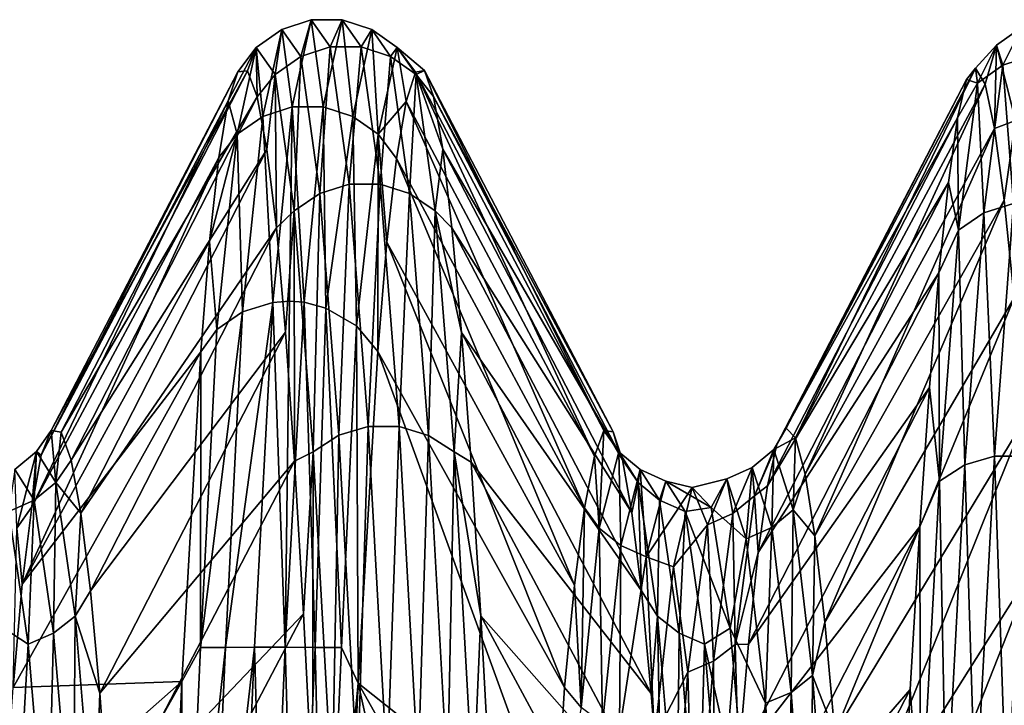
# Model space of a CAD drawing. Header units: metres. Extents: x -95 to 103, y -12 to 12.
# Tile 512 of 520: x 94.42 to 96.86, y 8.76 to 10.46. Entities that reach past the tile are written whole.
import ezdxf

# ---------------------------------------------------------------- set-up
doc = ezdxf.new("R2010")
doc.units = ezdxf.units.M
doc.layers.add('solid_P74500_01', color=7, linetype='CONTINUOUS')

msp = doc.modelspace()

# ---------------------------------------------------------------- linework, layer by layer
at = {"layer": 'solid_P74500_01'}
for points in [[(95.146385, 10.462529, -0.47313), (95.073158, 10.438308, -0.471997), (95.120216, 10.371235, 1.226501)], [(95.146385, 10.462529, -0.47313), (95.099327, 10.246364, -2.161564), (95.073158, 10.438308, -0.471997)], [(95.175888, 10.246313, -2.161499), (95.099327, 10.246364, -2.161564), (95.146385, 10.462529, -0.47313)], [(95.193443, 10.395307, 1.229311), (95.146385, 10.462529, -0.47313), (95.120216, 10.371235, 1.226501)], [(95.222954, 10.462468, -0.473074), (95.146385, 10.462529, -0.47313), (95.193443, 10.395307, 1.229311)], [(95.222954, 10.462468, -0.473074), (95.175888, 10.246313, -2.161499), (95.146385, 10.462529, -0.47313)], [(95.249092, 10.222507, -2.156348), (95.175888, 10.246313, -2.161499), (95.222954, 10.462468, -0.473074)], [(95.270012, 10.395238, 1.229356), (95.222954, 10.462468, -0.473074), (95.193443, 10.395307, 1.229311)], [(95.29615, 10.438138, -0.471849), (95.222954, 10.462468, -0.473074), (95.270012, 10.395238, 1.229356)], [(95.29615, 10.438138, -0.471849), (95.249092, 10.222507, -2.156348), (95.222954, 10.462468, -0.473074)], [(95.073158, 10.438308, -0.471997), (95.009964, 10.393446, -0.469832), (95.057022, 10.326639, 1.221362)], [(95.073158, 10.438308, -0.471997), (95.0261, 10.222649, -2.156522), (95.009964, 10.393446, -0.469832)], [(95.099327, 10.246364, -2.161564), (95.0261, 10.222649, -2.156522), (95.073158, 10.438308, -0.471997)], [(95.120216, 10.371235, 1.226501), (95.073158, 10.438308, -0.471997), (95.057022, 10.326639, 1.221362)], [(95.312225, 10.178511, -2.146887), (95.249092, 10.222507, -2.156348), (95.29615, 10.438138, -0.471849)], [(95.343208, 10.371043, 1.22662), (95.29615, 10.438138, -0.471849), (95.270012, 10.395238, 1.229356)], [(95.359291, 10.393184, -0.469643), (95.29615, 10.438138, -0.471849), (95.343208, 10.371043, 1.22662)], [(95.359291, 10.393184, -0.469643), (95.312225, 10.178511, -2.146887), (95.29615, 10.438138, -0.471849)], [(96.908501, 10.444026, 0.302222), (96.845299, 10.399133, 0.300968), (96.892357, 10.212732, 1.982163)], [(96.908501, 10.444026, 0.302222), (96.861435, 10.349359, -1.395641), (96.845299, 10.399133, 0.300968)], [(96.934669, 10.373377, -1.39887), (96.861435, 10.349359, -1.395641), (96.908501, 10.444026, 0.302222)], [(95.009964, 10.393446, -0.469832), (94.940376, 10.261415, -1.298047), (94.964264, 10.333186, -0.463903)], [(95.009964, 10.393446, -0.469832), (94.962906, 10.178738, -2.147116), (94.940376, 10.261415, -1.298047)], [(95.0261, 10.222649, -2.156522), (94.962906, 10.178738, -2.147116), (95.009964, 10.393446, -0.469832)], [(95.009964, 10.393446, -0.469832), (94.964264, 10.333186, -0.463903), (94.988441, 10.336049, 0.371046)], [(95.009964, 10.393446, -0.469832), (94.988441, 10.336049, 0.371046), (95.012413, 10.271088, 1.201911)], [(95.057022, 10.326639, 1.221362), (95.009964, 10.393446, -0.469832), (95.012413, 10.271088, 1.201911)], [(95.193443, 10.395307, 1.229311), (95.120216, 10.371235, 1.226501), (95.167274, 10.031651, 2.894467)], [(95.240509, 10.054941, 2.90115), (95.193443, 10.395307, 1.229311), (95.167274, 10.031651, 2.894467)], [(95.270012, 10.395238, 1.229356), (95.193443, 10.395307, 1.229311), (95.240509, 10.054941, 2.90115)], [(95.31707, 10.054866, 2.901183), (95.270012, 10.395238, 1.229356), (95.240509, 10.054941, 2.90115)], [(95.343208, 10.371043, 1.22662), (95.270012, 10.395238, 1.229356), (95.31707, 10.054866, 2.901183)], [(95.359291, 10.393184, -0.469643), (95.381554, 10.25963, -1.31183), (95.312225, 10.178511, -2.146887)], [(95.406349, 10.32635, 1.221507), (95.359291, 10.393184, -0.469643), (95.343208, 10.371043, 1.22662)], [(95.359291, 10.393184, -0.469643), (95.427147, 10.336383, 0.363123), (95.404541, 10.332679, -0.47573)], [(95.406349, 10.32635, 1.221507), (95.427147, 10.336383, 0.363123), (95.359291, 10.393184, -0.469643)], [(95.359291, 10.393184, -0.469643), (95.404541, 10.332679, -0.47573), (95.381554, 10.25963, -1.31183)], [(96.845299, 10.399133, 0.300968), (96.793755, 10.342424, 0.086428), (96.816963, 10.302562, 0.925145)], [(96.845299, 10.399133, 0.300968), (96.798241, 10.30488, -1.389595), (96.793755, 10.342424, 0.086428)], [(96.861435, 10.349359, -1.395641), (96.798241, 10.30488, -1.389595), (96.845299, 10.399133, 0.300968)], [(96.845299, 10.399133, 0.300968), (96.816963, 10.302562, 0.925145), (96.8405, 10.192782, 1.758313)], [(96.892357, 10.212732, 1.982163), (96.845299, 10.399133, 0.300968), (96.8405, 10.192782, 1.758313)], [(95.120216, 10.371235, 1.226501), (95.057022, 10.326639, 1.221362), (95.10408, 9.988496, 2.882152)], [(95.167274, 10.031651, 2.894467), (95.120216, 10.371235, 1.226501), (95.10408, 9.988496, 2.882152)], [(95.390274, 10.031444, 2.894553), (95.343208, 10.371043, 1.22662), (95.31707, 10.054866, 2.901183)], [(95.406349, 10.32635, 1.221507), (95.343208, 10.371043, 1.22662), (95.390274, 10.031444, 2.894553)], [(96.934669, 10.373377, -1.39887), (96.887611, 10.006812, -3.065324), (96.861435, 10.349359, -1.395641)], [(94.964264, 10.333186, -0.463903), (94.477036, 9.38215, -1.128643), (94.501526, 9.443689, -0.347647)], [(94.964264, 10.333186, -0.463903), (94.940376, 10.261415, -1.298047), (94.477036, 9.38215, -1.128643)], [(94.988441, 10.336049, 0.371046), (94.501526, 9.443689, -0.347647), (94.52626, 9.439367, 0.433388)], [(94.988441, 10.336049, 0.371046), (94.964264, 10.333186, -0.463903), (94.501526, 9.443689, -0.347647)], [(95.012413, 10.271088, 1.201911), (94.988441, 10.336049, 0.371046), (94.52626, 9.439367, 0.433388)], [(95.381554, 10.25963, -1.31183), (95.404541, 10.332679, -0.47573), (95.848358, 9.380306, -1.143619)], [(95.404541, 10.332679, -0.47573), (95.427147, 10.336383, 0.363123), (95.871864, 9.443208, -0.361344)], [(95.404541, 10.332679, -0.47573), (95.871864, 9.443208, -0.361344), (95.848358, 9.380306, -1.143619)], [(95.406349, 10.32635, 1.221507), (95.449806, 10.271691, 1.197117), (95.427147, 10.336383, 0.363123)], [(95.427147, 10.336383, 0.363123), (95.895012, 9.439888, 0.423039), (95.871864, 9.443208, -0.361344)], [(95.427147, 10.336383, 0.363123), (95.449806, 10.271691, 1.197117), (95.895012, 9.439888, 0.423039)], [(96.793755, 10.342424, 0.086428), (96.323875, 9.449117, -0.085875), (96.347282, 9.42523, 0.692362)], [(96.793755, 10.342424, 0.086428), (96.771072, 10.314104, -0.750976), (96.323875, 9.449117, -0.085875)], [(96.816963, 10.302562, 0.925145), (96.793755, 10.342424, 0.086428), (96.347282, 9.42523, 0.692362)], [(96.798241, 10.30488, -1.389595), (96.771072, 10.314104, -0.750976), (96.793755, 10.342424, 0.086428)], [(96.861435, 10.349359, -1.395641), (96.814377, 9.983642, -3.058235), (96.798241, 10.30488, -1.389595)], [(96.887611, 10.006812, -3.065324), (96.814377, 9.983642, -3.058235), (96.861435, 10.349359, -1.395641)], [(95.057022, 10.326639, 1.221362), (95.012413, 10.271088, 1.201911), (95.0364, 10.140795, 2.022985)], [(95.057022, 10.326639, 1.221362), (95.0364, 10.140795, 2.022985), (95.060005, 9.946117, 2.830021)], [(95.10408, 9.988496, 2.882152), (95.057022, 10.326639, 1.221362), (95.060005, 9.946117, 2.830021)], [(95.453407, 9.988188, 2.882248), (95.406349, 10.32635, 1.221507), (95.390274, 10.031444, 2.894553)], [(95.406349, 10.32635, 1.221507), (95.472305, 10.141206, 2.021022), (95.449806, 10.271691, 1.197117)], [(95.453407, 9.988188, 2.882248), (95.472305, 10.141206, 2.021022), (95.406349, 10.32635, 1.221507)], [(96.771072, 10.314104, -0.750976), (96.300728, 9.408746, -0.86115), (96.323875, 9.449117, -0.085875)], [(96.771072, 10.314104, -0.750976), (96.748817, 10.219282, -1.582621), (96.300728, 9.408746, -0.86115)], [(96.798241, 10.30488, -1.389595), (96.748817, 10.219282, -1.582621), (96.771072, 10.314104, -0.750976)], [(96.798241, 10.30488, -1.389595), (96.751183, 9.940743, -3.045042), (96.748817, 10.219282, -1.582621)], [(96.814377, 9.983642, -3.058235), (96.751183, 9.940743, -3.045042), (96.798241, 10.30488, -1.389595)], [(96.816963, 10.302562, 0.925145), (96.347282, 9.42523, 0.692362), (96.370934, 9.335652, 1.465935)], [(96.8405, 10.192782, 1.758313), (96.816963, 10.302562, 0.925145), (96.370934, 9.335652, 1.465935)], [(94.940376, 10.261415, -1.298047), (94.453201, 9.254647, -1.905083), (94.477036, 9.38215, -1.128643)], [(94.940376, 10.261415, -1.298047), (94.917152, 10.120892, -2.126824), (94.453201, 9.254647, -1.905083)], [(95.012413, 10.271088, 1.201911), (94.52626, 9.439367, 0.433388), (94.550705, 9.370157, 1.209681)], [(95.0364, 10.140795, 2.022985), (95.012413, 10.271088, 1.201911), (94.550705, 9.370157, 1.209681)], [(94.962906, 10.178738, -2.147116), (94.917152, 10.120892, -2.126824), (94.940376, 10.261415, -1.298047)], [(95.312225, 10.178511, -2.146887), (95.381554, 10.25963, -1.31183), (95.357811, 10.118332, -2.138648)], [(95.357811, 10.118332, -2.138648), (95.381554, 10.25963, -1.31183), (95.824089, 9.251993, -1.917603)], [(95.381554, 10.25963, -1.31183), (95.848358, 9.380306, -1.143619), (95.824089, 9.251993, -1.917603)], [(95.449806, 10.271691, 1.197117), (95.918297, 9.371156, 1.202237), (95.895012, 9.439888, 0.423039)], [(95.449806, 10.271691, 1.197117), (95.472305, 10.141206, 2.021022), (95.918297, 9.371156, 1.202237)], [(95.099327, 10.246364, -2.161564), (95.051376, 9.761414, -3.795821), (95.0261, 10.222649, -2.156522)], [(95.092812, 9.764515, -3.797041), (95.051376, 9.761414, -3.795821), (95.099327, 10.246364, -2.161564)], [(95.128922, 9.761501, -3.795854), (95.092812, 9.764515, -3.797041), (95.099327, 10.246364, -2.161564)], [(95.175888, 10.246313, -2.161499), (95.128922, 9.761501, -3.795854), (95.099327, 10.246364, -2.161564)], [(95.182518, 9.747202, -3.790229), (95.128922, 9.761501, -3.795854), (95.175888, 10.246313, -2.161499)], [(95.249092, 10.222507, -2.156348), (95.182518, 9.747202, -3.790229), (95.175888, 10.246313, -2.161499)], [(95.0261, 10.222649, -2.156522), (94.976173, 9.737593, -3.786463), (94.962906, 10.178738, -2.147116)], [(95.051376, 9.761414, -3.795821), (94.976173, 9.737593, -3.786463), (95.0261, 10.222649, -2.156522)], [(95.258423, 9.702862, -3.772825), (95.182518, 9.747202, -3.790229), (95.249092, 10.222507, -2.156348)], [(95.312225, 10.178511, -2.146887), (95.258423, 9.702862, -3.772825), (95.249092, 10.222507, -2.156348)], [(96.748817, 10.219282, -1.582621), (96.277878, 9.306133, -1.629343), (96.300728, 9.408746, -0.86115)], [(96.748817, 10.219282, -1.582621), (96.726181, 10.058683, -2.400151), (96.277878, 9.306133, -1.629343)], [(96.751183, 9.940743, -3.045042), (96.726181, 10.058683, -2.400151), (96.748817, 10.219282, -1.582621)], [(96.892357, 10.212732, 1.982163), (96.8405, 10.192782, 1.758313), (96.864395, 10.015219, 2.577944)], [(96.892357, 10.212732, 1.982163), (96.864395, 10.015219, 2.577944), (96.88887, 9.772992, 3.380175)], [(96.8405, 10.192782, 1.758313), (96.370934, 9.335652, 1.465935), (96.395081, 9.182305, 2.227518)], [(96.864395, 10.015219, 2.577944), (96.8405, 10.192782, 1.758313), (96.395081, 9.182305, 2.227518)], [(94.962906, 10.178738, -2.147116), (94.894417, 9.912747, -2.945049), (94.917152, 10.120892, -2.126824)], [(94.962906, 10.178738, -2.147116), (94.912537, 9.694114, -3.7694), (94.894417, 9.912747, -2.945049)], [(94.976173, 9.737593, -3.786463), (94.912537, 9.694114, -3.7694), (94.962906, 10.178738, -2.147116)], [(95.312225, 10.178511, -2.146887), (95.311348, 9.639888, -3.748113), (95.258423, 9.702862, -3.772825)], [(95.312225, 10.178511, -2.146887), (95.333496, 9.910575, -2.952115), (95.311348, 9.639888, -3.748113)], [(95.312225, 10.178511, -2.146887), (95.357811, 10.118332, -2.138648), (95.333496, 9.910575, -2.952115)], [(95.0364, 10.140795, 2.022985), (94.550705, 9.370157, 1.209681), (94.575043, 9.238528, 1.975581)], [(95.060005, 9.946117, 2.830021), (95.0364, 10.140795, 2.022985), (94.575043, 9.238528, 1.975581)], [(95.453407, 9.988188, 2.882248), (95.495087, 9.945891, 2.830813), (95.472305, 10.141206, 2.021022)], [(95.472305, 10.141206, 2.021022), (95.941513, 9.239552, 1.97086), (95.918297, 9.371156, 1.202237)], [(95.472305, 10.141206, 2.021022), (95.495087, 9.945891, 2.830813), (95.941513, 9.239552, 1.97086)], [(94.917152, 10.120892, -2.126824), (94.42981, 9.062129, -2.671858), (94.453201, 9.254647, -1.905083)], [(94.917152, 10.120892, -2.126824), (94.894417, 9.912747, -2.945049), (94.42981, 9.062129, -2.671858)], [(95.333496, 9.910575, -2.952115), (95.357811, 10.118332, -2.138648), (95.799278, 9.059883, -2.679229)], [(95.357811, 10.118332, -2.138648), (95.824089, 9.251993, -1.917603), (95.799278, 9.059883, -2.679229)], [(96.726181, 10.058683, -2.400151), (96.254623, 9.141162, -2.387691), (96.277878, 9.306133, -1.629343)], [(96.726181, 10.058683, -2.400151), (96.702744, 9.834715, -3.195164), (96.254623, 9.141162, -2.387691)], [(96.751183, 9.940743, -3.045042), (96.702744, 9.834715, -3.195164), (96.726181, 10.058683, -2.400151)], [(95.240509, 10.054941, 2.90115), (95.167274, 10.031651, 2.894467), (95.21434, 9.431615, 4.48719)], [(95.287567, 9.453516, 4.497572), (95.240509, 10.054941, 2.90115), (95.21434, 9.431615, 4.48719)], [(95.31707, 10.054866, 2.901183), (95.240509, 10.054941, 2.90115), (95.287567, 9.453516, 4.497572)], [(95.364128, 9.453436, 4.497593), (95.31707, 10.054866, 2.901183), (95.287567, 9.453516, 4.497572)], [(95.390274, 10.031444, 2.894553), (95.31707, 10.054866, 2.901183), (95.364128, 9.453436, 4.497593)], [(95.167274, 10.031651, 2.894467), (95.10408, 9.988496, 2.882152), (95.151138, 9.391019, 4.46802)], [(95.21434, 9.431615, 4.48719), (95.167274, 10.031651, 2.894467), (95.151138, 9.391019, 4.46802)], [(95.437332, 9.431396, 4.487242), (95.390274, 10.031444, 2.894553), (95.364128, 9.453436, 4.497593)], [(95.453407, 9.988188, 2.882248), (95.390274, 10.031444, 2.894553), (95.437332, 9.431396, 4.487242)], [(96.864395, 10.015219, 2.577944), (96.395081, 9.182305, 2.227518), (96.419853, 8.968197, 2.973088)], [(96.88887, 9.772992, 3.380175), (96.864395, 10.015219, 2.577944), (96.419853, 8.968197, 2.973088)], [(95.10408, 9.988496, 2.882152), (95.060005, 9.946117, 2.830021), (95.082687, 9.687689, 3.617749)], [(95.10408, 9.988496, 2.882152), (95.082687, 9.687689, 3.617749), (95.10463, 9.367815, 4.380405)], [(95.151138, 9.391019, 4.46802), (95.10408, 9.988496, 2.882152), (95.10463, 9.367815, 4.380405)], [(95.500465, 9.390699, 4.468065), (95.453407, 9.988188, 2.882248), (95.437332, 9.431396, 4.487242)], [(95.453407, 9.988188, 2.882248), (95.518738, 9.686321, 3.621388), (95.495087, 9.945891, 2.830813)], [(95.500465, 9.390699, 4.468065), (95.518738, 9.686321, 3.621388), (95.453407, 9.988188, 2.882248)], [(96.887611, 10.006812, -3.065324), (96.840546, 9.380172, -4.651563), (96.814377, 9.983642, -3.058235)], [(96.917114, 9.380138, -4.651487), (96.840546, 9.380172, -4.651563), (96.887611, 10.006812, -3.065324)], [(96.814377, 9.983642, -3.058235), (96.767319, 9.358452, -4.6408), (96.751183, 9.940743, -3.045042)], [(96.840546, 9.380172, -4.651563), (96.767319, 9.358452, -4.6408), (96.814377, 9.983642, -3.058235)], [(95.060005, 9.946117, 2.830021), (94.575043, 9.238528, 1.975581), (94.59903, 9.045705, 2.726902)], [(95.082687, 9.687689, 3.617749), (95.060005, 9.946117, 2.830021), (94.59903, 9.045705, 2.726902)], [(95.495087, 9.945891, 2.830813), (95.964973, 9.046213, 2.725195), (95.941513, 9.239552, 1.97086)], [(95.495087, 9.945891, 2.830813), (95.518738, 9.686321, 3.621388), (95.964973, 9.046213, 2.725195)], [(96.751183, 9.940743, -3.045042), (96.704117, 9.318249, -4.620805), (96.702744, 9.834715, -3.195164)], [(96.767319, 9.358452, -4.6408), (96.704117, 9.318249, -4.620805), (96.751183, 9.940743, -3.045042)], [(94.894417, 9.912747, -2.945049), (94.872154, 9.638609, -3.747636), (94.42981, 9.062129, -2.671858)], [(94.912537, 9.694114, -3.7694), (94.872154, 9.638609, -3.747636), (94.894417, 9.912747, -2.945049)], [(95.333496, 9.910575, -2.952115), (95.773941, 8.806156, -3.423807), (95.311348, 9.639888, -3.748113)], [(95.333496, 9.910575, -2.952115), (95.799278, 9.059883, -2.679229), (95.773941, 8.806156, -3.423807)], [(96.702744, 9.834715, -3.195164), (96.230408, 8.913321, -3.132685), (96.254623, 9.141162, -2.387691)], [(96.702744, 9.834715, -3.195164), (96.678947, 9.55013, -3.966131), (96.230408, 8.913321, -3.132685)], [(96.704117, 9.318249, -4.620805), (96.678947, 9.55013, -3.966131), (96.702744, 9.834715, -3.195164)], [(96.88887, 9.772992, 3.380175), (96.419853, 8.968197, 2.973088), (96.444443, 8.69407, 3.698737)], [(96.913139, 9.467756, 4.159116), (96.88887, 9.772992, 3.380175), (96.444443, 8.69407, 3.698737)], [(94.933327, 8.905582, -5.211264), (94.976173, 9.737593, -3.786463), (95.051376, 9.761414, -3.795821)], [(94.933327, 8.905582, -5.211264), (95.051376, 9.761414, -3.795821), (95.005524, 8.905788, -5.252988)], [(95.005524, 8.905788, -5.252988), (95.051376, 9.761414, -3.795821), (95.082054, 8.905825, -5.252827)], [(95.082054, 8.905825, -5.252827), (95.051376, 9.761414, -3.795821), (95.092812, 9.764515, -3.797041)], [(95.082054, 8.905825, -5.252827), (95.092812, 9.764515, -3.797041), (95.128922, 9.761501, -3.795854)], [(95.082054, 8.905825, -5.252827), (95.128922, 9.761501, -3.795854), (95.156227, 8.905621, -5.210899)], [(95.156227, 8.905621, -5.210899), (95.128922, 9.761501, -3.795854), (95.182518, 9.747202, -3.790229)], [(95.156227, 8.905621, -5.210899), (95.182518, 9.747202, -3.790229), (95.221245, 8.905509, -5.132522)], [(95.221245, 8.905509, -5.132522), (95.182518, 9.747202, -3.790229), (95.258423, 9.702862, -3.772825)], [(94.872047, 8.905512, -5.132997), (94.912537, 9.694114, -3.7694), (94.976173, 9.737593, -3.786463)], [(94.872047, 8.905512, -5.132997), (94.976173, 9.737593, -3.786463), (94.933327, 8.905582, -5.211264)], [(94.872047, 8.905512, -5.132997), (94.872154, 9.638609, -3.747636), (94.912537, 9.694114, -3.7694)], [(95.221245, 8.905509, -5.132522), (95.258423, 9.702862, -3.772825), (95.262947, 8.816525, -5.16147)], [(95.258423, 9.702862, -3.772825), (95.311348, 9.639888, -3.748113), (95.262947, 8.816525, -5.16147)], [(95.082687, 9.687689, 3.617749), (94.59903, 9.045705, 2.726902), (94.622253, 8.79245, 3.45862)], [(95.10463, 9.367815, 4.380405), (95.082687, 9.687689, 3.617749), (94.622253, 8.79245, 3.45862)], [(95.500465, 9.390699, 4.468065), (95.543053, 9.364768, 4.386893), (95.518738, 9.686321, 3.621388)], [(95.518738, 9.686321, 3.621388), (95.989151, 8.791664, 3.460598), (95.964973, 9.046213, 2.725195)], [(95.518738, 9.686321, 3.621388), (95.543053, 9.364768, 4.386893), (95.989151, 8.791664, 3.460598)], [(94.872154, 9.638609, -3.747636), (94.40683, 8.806154, -3.423967), (94.42981, 9.062129, -2.671858)], [(94.825607, 8.821081, -5.155254), (94.40683, 8.806154, -3.423967), (94.872154, 9.638609, -3.747636)], [(94.872047, 8.905512, -5.132997), (94.825607, 8.821081, -5.155254), (94.872154, 9.638609, -3.747636)], [(95.262947, 8.816525, -5.16147), (95.311348, 9.639888, -3.748113), (95.751495, 8.428359, -4.12236)], [(95.311348, 9.639888, -3.748113), (95.773941, 8.806156, -3.423807), (95.751495, 8.428359, -4.12236)], [(96.678947, 9.55013, -3.966131), (96.205704, 8.62501, -3.856958), (96.230408, 8.913321, -3.132685)], [(96.678947, 9.55013, -3.966131), (96.655273, 9.205524, -4.714056), (96.205704, 8.62501, -3.856958)], [(96.704117, 9.318249, -4.620805), (96.655273, 9.205524, -4.714056), (96.678947, 9.55013, -3.966131)], [(95.287567, 9.453516, 4.497572), (95.21434, 9.431615, 4.48719), (95.261398, 8.58318, 5.95996)], [(95.334625, 8.603117, 5.973763), (95.287567, 9.453516, 4.497572), (95.261398, 8.58318, 5.95996)], [(95.364128, 9.453436, 4.497593), (95.287567, 9.453516, 4.497572), (95.334625, 8.603117, 5.973763)], [(95.411194, 8.603035, 5.973771), (95.364128, 9.453436, 4.497593), (95.334625, 8.603117, 5.973763)], [(95.437332, 9.431396, 4.487242), (95.364128, 9.453436, 4.497593), (95.411194, 8.603035, 5.973771)], [(96.29332, 9.396237, 0.122374), (96.323875, 9.449117, -0.085875), (96.300728, 9.408746, -0.86115)], [(96.29332, 9.396237, 0.122374), (96.347282, 9.42523, 0.692362), (96.323875, 9.449117, -0.085875)], [(96.913139, 9.467756, 4.159116), (96.444443, 8.69407, 3.698737), (96.468155, 8.360723, 4.399766)], [(96.936394, 9.101766, 4.908075), (96.913139, 9.467756, 4.159116), (96.468155, 8.360723, 4.399766)], [(94.464706, 9.391095, -0.355334), (94.501526, 9.443689, -0.347647), (94.477036, 9.38215, -1.128643)], [(94.464706, 9.391095, -0.355334), (94.512833, 9.31496, 1.206207), (94.501526, 9.443689, -0.347647)], [(94.512833, 9.31496, 1.206207), (94.52626, 9.439367, 0.433388), (94.501526, 9.443689, -0.347647)], [(94.512833, 9.31496, 1.206207), (94.550705, 9.370157, 1.209681), (94.52626, 9.439367, 0.433388)], [(95.21434, 9.431615, 4.48719), (95.151138, 9.391019, 4.46802), (95.198204, 8.546214, 5.934446)], [(95.261398, 8.58318, 5.95996), (95.21434, 9.431615, 4.48719), (95.198204, 8.546214, 5.934446)], [(95.48439, 8.582955, 5.959974), (95.437332, 9.431396, 4.487242), (95.411194, 8.603035, 5.973771)], [(95.500465, 9.390699, 4.468065), (95.437332, 9.431396, 4.487242), (95.48439, 8.582955, 5.959974)], [(95.860489, 9.201551, -1.905429), (95.848358, 9.380306, -1.143619), (95.871864, 9.443208, -0.361344)], [(95.908615, 9.390997, -0.355166), (95.860489, 9.201551, -1.905429), (95.871864, 9.443208, -0.361344)], [(95.908615, 9.390997, -0.355166), (95.871864, 9.443208, -0.361344), (95.895012, 9.439888, 0.423039)], [(95.908615, 9.390997, -0.355166), (95.895012, 9.439888, 0.423039), (95.918297, 9.371156, 1.202237)], [(96.29332, 9.396237, 0.122374), (96.341438, 9.246661, 1.67752), (96.347282, 9.42523, 0.692362)], [(96.341438, 9.246661, 1.67752), (96.370934, 9.335652, 1.465935), (96.347282, 9.42523, 0.692362)], [(96.245201, 9.281512, -1.437537), (96.300728, 9.408746, -0.86115), (96.277878, 9.306133, -1.629343)], [(96.245201, 9.281512, -1.437537), (96.29332, 9.396237, 0.122374), (96.300728, 9.408746, -0.86115)], [(94.411324, 9.346807, -0.353683), (94.464706, 9.391095, -0.355334), (94.416588, 9.201619, -1.905611)], [(94.411324, 9.346807, -0.353683), (94.459442, 9.271036, 1.200495), (94.464706, 9.391095, -0.355334)], [(94.416588, 9.201619, -1.905611), (94.464706, 9.391095, -0.355334), (94.453201, 9.254647, -1.905083)], [(94.464706, 9.391095, -0.355334), (94.477036, 9.38215, -1.128643), (94.453201, 9.254647, -1.905083)], [(94.459442, 9.271036, 1.200495), (94.512833, 9.31496, 1.206207), (94.464706, 9.391095, -0.355334)], [(95.151138, 9.391019, 4.46802), (95.10463, 9.367815, 4.380405), (95.126823, 8.988457, 5.116094)], [(95.151138, 9.391019, 4.46802), (95.126823, 8.988457, 5.116094), (95.149734, 8.550159, 5.821689)], [(95.198204, 8.546214, 5.934446), (95.151138, 9.391019, 4.46802), (95.149734, 8.550159, 5.821689)], [(95.547531, 8.545892, 5.934438), (95.500465, 9.390699, 4.468065), (95.48439, 8.582955, 5.959974)], [(95.500465, 9.390699, 4.468065), (95.567162, 8.983881, 5.124106), (95.543053, 9.364768, 4.386893)], [(95.547531, 8.545892, 5.934438), (95.567162, 8.983881, 5.124106), (95.500465, 9.390699, 4.468065)], [(95.860489, 9.201551, -1.905429), (95.824089, 9.251993, -1.917603), (95.848358, 9.380306, -1.143619)], [(95.913902, 9.158169, -1.896529), (95.860489, 9.201551, -1.905429), (95.908615, 9.390997, -0.355166)], [(95.956734, 9.314837, 1.206356), (95.908615, 9.390997, -0.355166), (95.918297, 9.371156, 1.202237)], [(95.962021, 9.346736, -0.353573), (95.908615, 9.390997, -0.355166), (95.956734, 9.314837, 1.206356)], [(95.962021, 9.346736, -0.353573), (95.913902, 9.158169, -1.896529), (95.908615, 9.390997, -0.355166)], [(96.239937, 9.351927, 0.121809), (96.29332, 9.396237, 0.122374), (96.245201, 9.281512, -1.437537)], [(96.239937, 9.351927, 0.121809), (96.288055, 9.203053, 1.669621), (96.29332, 9.396237, 0.122374)], [(96.288055, 9.203053, 1.669621), (96.341438, 9.246661, 1.67752), (96.29332, 9.396237, 0.122374)], [(96.840546, 9.380172, -4.651563), (96.793488, 8.505057, -6.112726), (96.767319, 9.358452, -4.6408)], [(96.870056, 8.505036, -6.112646), (96.793488, 8.505057, -6.112726), (96.840546, 9.380172, -4.651563)], [(96.917114, 9.380138, -4.651487), (96.870056, 8.505036, -6.112646), (96.840546, 9.380172, -4.651563)], [(94.512833, 9.31496, 1.206207), (94.575043, 9.238528, 1.975581), (94.550705, 9.370157, 1.209681)], [(95.10463, 9.367815, 4.380405), (94.622253, 8.79245, 3.45862), (94.644722, 8.480971, 4.164841)], [(95.126823, 8.988457, 5.116094), (95.10463, 9.367815, 4.380405), (94.644722, 8.480971, 4.164841)], [(95.543053, 9.364768, 4.386893), (96.013992, 8.477914, 4.171066), (95.989151, 8.791664, 3.460598)], [(95.543053, 9.364768, 4.386893), (95.567162, 8.983881, 5.124106), (96.013992, 8.477914, 4.171066)], [(95.956734, 9.314837, 1.206356), (95.918297, 9.371156, 1.202237), (95.941513, 9.239552, 1.97086)], [(96.239937, 9.351927, 0.121809), (96.176704, 9.323334, 0.121477), (96.224823, 9.17491, 1.664557)], [(96.191818, 9.237744, -1.430748), (96.176704, 9.323334, 0.121477), (96.239937, 9.351927, 0.121809)], [(96.191818, 9.237744, -1.430748), (96.239937, 9.351927, 0.121809), (96.245201, 9.281512, -1.437537)], [(96.239937, 9.351927, 0.121809), (96.224823, 9.17491, 1.664557), (96.288055, 9.203053, 1.669621)], [(96.767319, 9.358452, -4.6408), (96.720261, 8.485363, -6.098578), (96.704117, 9.318249, -4.620805)], [(96.793488, 8.505057, -6.112726), (96.720261, 8.485363, -6.098578), (96.767319, 9.358452, -4.6408)], [(94.411324, 9.346807, -0.353683), (94.39621, 9.242686, 1.196867), (94.459442, 9.271036, 1.200495)], [(95.962021, 9.346736, -0.353573), (95.97715, 9.130196, -1.89077), (95.913902, 9.158169, -1.896529)], [(96.010139, 9.270947, 1.200591), (95.962021, 9.346736, -0.353573), (95.956734, 9.314837, 1.206356)], [(95.962021, 9.346736, -0.353573), (96.025269, 9.318192, -0.352526), (95.97715, 9.130196, -1.89077)], [(96.010139, 9.270947, 1.200591), (96.025269, 9.318192, -0.352526), (95.962021, 9.346736, -0.353573)], [(96.341438, 9.246661, 1.67752), (96.395081, 9.182305, 2.227518), (96.370934, 9.335652, 1.465935)], [(94.459442, 9.271036, 1.200495), (94.507568, 8.940958, 2.723257), (94.512833, 9.31496, 1.206207)], [(94.507568, 8.940958, 2.723257), (94.560951, 8.983315, 2.736182), (94.512833, 9.31496, 1.206207)], [(94.512833, 9.31496, 1.206207), (94.560951, 8.983315, 2.736182), (94.575043, 9.238528, 1.975581)], [(95.956734, 9.314837, 1.206356), (95.941513, 9.239552, 1.97086), (95.964973, 9.046213, 2.725195)], [(96.004852, 8.983168, 2.736309), (95.956734, 9.314837, 1.206356), (95.964973, 9.046213, 2.725195)], [(96.010139, 9.270947, 1.200591), (95.956734, 9.314837, 1.206356), (96.004852, 8.983168, 2.736309)], [(95.97715, 9.130196, -1.89077), (96.025269, 9.318192, -0.352526), (96.091011, 9.302093, -0.433602)], [(95.97715, 9.130196, -1.89077), (96.091011, 9.302093, -0.433602), (96.044167, 9.105848, -1.930816)], [(96.010139, 9.270947, 1.200591), (96.073395, 9.24264, 1.196893), (96.025269, 9.318192, -0.352526)], [(96.025269, 9.318192, -0.352526), (96.137962, 9.253013, 1.07703), (96.091011, 9.302093, -0.433602)], [(96.025269, 9.318192, -0.352526), (96.073395, 9.24264, 1.196893), (96.137962, 9.253013, 1.07703)], [(96.128586, 9.209507, -1.426334), (96.044167, 9.105848, -1.930816), (96.091011, 9.302093, -0.433602)], [(96.176704, 9.323334, 0.121477), (96.091011, 9.302093, -0.433602), (96.137962, 9.253013, 1.07703)], [(96.176704, 9.323334, 0.121477), (96.128586, 9.209507, -1.426334), (96.091011, 9.302093, -0.433602)], [(96.191818, 9.237744, -1.430748), (96.128586, 9.209507, -1.426334), (96.176704, 9.323334, 0.121477)], [(96.224823, 9.17491, 1.664557), (96.176704, 9.323334, 0.121477), (96.137962, 9.253013, 1.07703)], [(96.245201, 9.281512, -1.437537), (96.277878, 9.306133, -1.629343), (96.254623, 9.141162, -2.387691)], [(96.704117, 9.318249, -4.620805), (96.657059, 8.448921, -6.07232), (96.655273, 9.205524, -4.714056)], [(96.720261, 8.485363, -6.098578), (96.657059, 8.448921, -6.07232), (96.704117, 9.318249, -4.620805)], [(96.191818, 9.237744, -1.430748), (96.245201, 9.281512, -1.437537), (96.197075, 8.91319, -2.959219)], [(96.197075, 8.91319, -2.959219), (96.245201, 9.281512, -1.437537), (96.254623, 9.141162, -2.387691)], [(94.459442, 9.271036, 1.200495), (94.39621, 9.242686, 1.196867), (94.444336, 8.91361, 2.714972)], [(94.416588, 9.201619, -1.905611), (94.453201, 9.254647, -1.905083), (94.42981, 9.062129, -2.671858)], [(94.459442, 9.271036, 1.200495), (94.444336, 8.91361, 2.714972), (94.507568, 8.940958, 2.723257)], [(96.058266, 8.940854, 2.723337), (96.010139, 9.270947, 1.200591), (96.004852, 8.983168, 2.736309)], [(96.058266, 8.940854, 2.723337), (96.073395, 9.24264, 1.196893), (96.010139, 9.270947, 1.200591)], [(96.073395, 9.24264, 1.196893), (96.184937, 8.953069, 2.559141), (96.137962, 9.253013, 1.07703)], [(96.224823, 9.17491, 1.664557), (96.137962, 9.253013, 1.07703), (96.184937, 8.953069, 2.559141)], [(94.444336, 8.91361, 2.714972), (94.39621, 9.242686, 1.196867), (94.370262, 8.961636, 2.543152)], [(94.560951, 8.983315, 2.736182), (94.59903, 9.045705, 2.726902), (94.575043, 9.238528, 1.975581)], [(95.815216, 8.756814, -3.404799), (95.799278, 9.059883, -2.679229), (95.824089, 9.251993, -1.917603)], [(95.860489, 9.201551, -1.905429), (95.815216, 8.756814, -3.404799), (95.824089, 9.251993, -1.917603)], [(96.058266, 8.940854, 2.723337), (96.121513, 8.913561, 2.71499), (96.073395, 9.24264, 1.196893)], [(96.073395, 9.24264, 1.196893), (96.121513, 8.913561, 2.71499), (96.184937, 8.953069, 2.559141)], [(96.143692, 8.87116, -2.945255), (96.128586, 9.209507, -1.426334), (96.191818, 9.237744, -1.430748)], [(96.143692, 8.87116, -2.945255), (96.191818, 9.237744, -1.430748), (96.197075, 8.91319, -2.959219)], [(96.288055, 9.203053, 1.669621), (96.336182, 8.79403, 3.171355), (96.341438, 9.246661, 1.67752)], [(96.336182, 8.79403, 3.171355), (96.389565, 8.835702, 3.186369), (96.341438, 9.246661, 1.67752)], [(96.341438, 9.246661, 1.67752), (96.389565, 8.835702, 3.186369), (96.395081, 9.182305, 2.227518)], [(96.128586, 9.209507, -1.426334), (96.08046, 8.84405, -2.936212), (96.044167, 9.105848, -1.930816)], [(96.143692, 8.87116, -2.945255), (96.08046, 8.84405, -2.936212), (96.128586, 9.209507, -1.426334)], [(96.655273, 9.205524, -4.714056), (96.181343, 8.280752, -4.551988), (96.205704, 8.62501, -3.856958)], [(96.655273, 9.205524, -4.714056), (96.631577, 8.801145, -5.434116), (96.181343, 8.280752, -4.551988)], [(96.657059, 8.448921, -6.07232), (96.631577, 8.801145, -5.434116), (96.655273, 9.205524, -4.714056)], [(94.416588, 9.201619, -1.905611), (94.42981, 9.062129, -2.671858), (94.40683, 8.806154, -3.423967)], [(95.8685, 8.716755, -3.389294), (95.815216, 8.756814, -3.404799), (95.860489, 9.201551, -1.905429)], [(95.913902, 9.158169, -1.896529), (95.8685, 8.716755, -3.389294), (95.860489, 9.201551, -1.905429)], [(96.288055, 9.203053, 1.669621), (96.224823, 9.17491, 1.664557), (96.272949, 8.76713, 3.161697)], [(96.288055, 9.203053, 1.669621), (96.272949, 8.76713, 3.161697), (96.336182, 8.79403, 3.171355)], [(96.389565, 8.835702, 3.186369), (96.419853, 8.968197, 2.973088), (96.395081, 9.182305, 2.227518)], [(95.9104, 8.697553, -3.381883), (95.8685, 8.716755, -3.389294), (95.913902, 9.158169, -1.896529)], [(95.913902, 9.158169, -1.896529), (95.97715, 9.130196, -1.89077), (95.9104, 8.697553, -3.381883)], [(96.272949, 8.76713, 3.161697), (96.224823, 9.17491, 1.664557), (96.184937, 8.953069, 2.559141)], [(96.197075, 8.91319, -2.959219), (96.254623, 9.141162, -2.387691), (96.230408, 8.913321, -3.132685)], [(95.9104, 8.697553, -3.381883), (95.97715, 9.130196, -1.89077), (95.997437, 8.68233, -3.375749)], [(95.97715, 9.130196, -1.89077), (96.044167, 9.105848, -1.930816), (95.997437, 8.68233, -3.375749)], [(96.08046, 8.84405, -2.936212), (95.997437, 8.68233, -3.375749), (96.044167, 9.105848, -1.930816)], [(96.936394, 9.101766, 4.908075), (96.468155, 8.360723, 4.399766), (96.491272, 7.971367, 5.071029)], [(96.9589, 8.678626, 5.622639), (96.936394, 9.101766, 4.908075), (96.491272, 7.971367, 5.071029)], [(95.815216, 8.756814, -3.404799), (95.773941, 8.806156, -3.423807), (95.799278, 9.059883, -2.679229)], [(94.560951, 8.983315, 2.736182), (94.622253, 8.79245, 3.45862), (94.59903, 9.045705, 2.726902)], [(96.004852, 8.983168, 2.736309), (95.964973, 9.046213, 2.725195), (95.989151, 8.791664, 3.460598)], [(95.126823, 8.988457, 5.116094), (94.644722, 8.480971, 4.164841), (94.667427, 8.113082, 4.844195)], [(95.149734, 8.550159, 5.821689), (95.126823, 8.988457, 5.116094), (94.667427, 8.113082, 4.844195)], [(94.444336, 8.91361, 2.714972), (94.370262, 8.961636, 2.543152), (94.416985, 8.434404, 3.954664)], [(94.507568, 8.940958, 2.723257), (94.555687, 8.368112, 4.171809), (94.560951, 8.983315, 2.736182)], [(94.555687, 8.368112, 4.171809), (94.60907, 8.407751, 4.191595), (94.560951, 8.983315, 2.736182)], [(94.560951, 8.983315, 2.736182), (94.60907, 8.407751, 4.191595), (94.622253, 8.79245, 3.45862)], [(95.547531, 8.545892, 5.934438), (95.590675, 8.545036, 5.829198), (95.567162, 8.983881, 5.124106)], [(95.567162, 8.983881, 5.124106), (96.038651, 8.107533, 4.853496), (96.013992, 8.477914, 4.171066)], [(95.567162, 8.983881, 5.124106), (95.590675, 8.545036, 5.829198), (96.038651, 8.107533, 4.853496)], [(96.004852, 8.983168, 2.736309), (95.989151, 8.791664, 3.460598), (96.013992, 8.477914, 4.171066)], [(96.052979, 8.407585, 4.191697), (96.004852, 8.983168, 2.736309), (96.013992, 8.477914, 4.171066)], [(96.058266, 8.940854, 2.723337), (96.004852, 8.983168, 2.736309), (96.052979, 8.407585, 4.191697)], [(96.389565, 8.835702, 3.186369), (96.444443, 8.69407, 3.698737), (96.419853, 8.968197, 2.973088)], [(94.507568, 8.940958, 2.723257), (94.444336, 8.91361, 2.714972), (94.492455, 8.342508, 4.159092)], [(94.507568, 8.940958, 2.723257), (94.492455, 8.342508, 4.159092), (94.555687, 8.368112, 4.171809)], [(96.106384, 8.367996, 4.171871), (96.058266, 8.940854, 2.723337), (96.052979, 8.407585, 4.191697)], [(96.106384, 8.367996, 4.171871), (96.121513, 8.913561, 2.71499), (96.058266, 8.940854, 2.723337)], [(96.121513, 8.913561, 2.71499), (96.231743, 8.418859, 3.970478), (96.184937, 8.953069, 2.559141)], [(96.272949, 8.76713, 3.161697), (96.184937, 8.953069, 2.559141), (96.231743, 8.418859, 3.970478)], [(94.492455, 8.342508, 4.159092), (94.444336, 8.91361, 2.714972), (94.416985, 8.434404, 3.954664)], [(96.106384, 8.367996, 4.171871), (96.169632, 8.342458, 4.159102), (96.121513, 8.913561, 2.71499)], [(96.121513, 8.913561, 2.71499), (96.169632, 8.342458, 4.159102), (96.231743, 8.418859, 3.970478)], [(96.143692, 8.87116, -2.945255), (96.197075, 8.91319, -2.959219), (96.148956, 8.302401, -4.399627)], [(96.148956, 8.302401, -4.399627), (96.197075, 8.91319, -2.959219), (96.205704, 8.62501, -3.856958)], [(96.197075, 8.91319, -2.959219), (96.230408, 8.913321, -3.132685), (96.205704, 8.62501, -3.856958)], [(94.82811, 7.926183, -6.345317), (94.825607, 8.821081, -5.155254), (94.872047, 8.905512, -5.132997)], [(94.82811, 7.926183, -6.345317), (94.933327, 8.905582, -5.211264), (94.887505, 7.868499, -6.470695)], [(94.82811, 7.926183, -6.345317), (94.872047, 8.905512, -5.132997), (94.933327, 8.905582, -5.211264)], [(94.887505, 7.868499, -6.470695), (95.005524, 8.905788, -5.252988), (94.958694, 7.83762, -6.537144)], [(94.887505, 7.868499, -6.470695), (94.933327, 8.905582, -5.211264), (95.005524, 8.905788, -5.252988)], [(94.958694, 7.83762, -6.537144), (95.005524, 8.905788, -5.252988), (95.035233, 7.837788, -6.536881)], [(95.005524, 8.905788, -5.252988), (95.082054, 8.905825, -5.252827), (95.035233, 7.837788, -6.536881)], [(95.035233, 7.837788, -6.536881), (95.082054, 8.905825, -5.252827), (95.110413, 7.868818, -6.470109)], [(95.082054, 8.905825, -5.252827), (95.156227, 8.905621, -5.210899), (95.110413, 7.868818, -6.470109)], [(95.110413, 7.868818, -6.470109), (95.156227, 8.905621, -5.210899), (95.177322, 7.926522, -6.34456)], [(95.156227, 8.905621, -5.210899), (95.221245, 8.905509, -5.132522), (95.177322, 7.926522, -6.34456)], [(95.177322, 7.926522, -6.34456), (95.221245, 8.905509, -5.132522), (95.262947, 8.816525, -5.16147)], [(96.095573, 8.263252, -4.378872), (96.08046, 8.84405, -2.936212), (96.143692, 8.87116, -2.945255)], [(96.095573, 8.263252, -4.378872), (96.143692, 8.87116, -2.945255), (96.148956, 8.302401, -4.399627)], [(96.08046, 8.84405, -2.936212), (96.032341, 8.238008, -4.365448), (95.997437, 8.68233, -3.375749)], [(96.095573, 8.263252, -4.378872), (96.032341, 8.238008, -4.365448), (96.08046, 8.84405, -2.936212)], [(94.356422, 7.990654, -4.788319), (94.825607, 8.821081, -5.155254), (94.780647, 7.803544, -6.396985)], [(94.356422, 7.990654, -4.788319), (94.380852, 8.428605, -4.122102), (94.825607, 8.821081, -5.155254)], [(94.380852, 8.428605, -4.122102), (94.40683, 8.806154, -3.423967), (94.825607, 8.821081, -5.155254)], [(94.82811, 7.926183, -6.345317), (94.780647, 7.803544, -6.396985), (94.825607, 8.821081, -5.155254)], [(95.177322, 7.926522, -6.34456), (95.262947, 8.816525, -5.16147), (95.215736, 7.794711, -6.404976)], [(95.215736, 7.794711, -6.404976), (95.262947, 8.816525, -5.16147), (95.621254, 7.199066, -5.912021)], [(95.262947, 8.816525, -5.16147), (95.727127, 7.990669, -4.788292), (95.621254, 7.199066, -5.912021)], [(95.262947, 8.816525, -5.16147), (95.751495, 8.428359, -4.12236), (95.727127, 7.990669, -4.788292)], [(96.336182, 8.79403, 3.171355), (96.3843, 8.143859, 4.587407), (96.389565, 8.835702, 3.186369)], [(96.3843, 8.143859, 4.587407), (96.437683, 8.182452, 4.60913), (96.389565, 8.835702, 3.186369)], [(96.389565, 8.835702, 3.186369), (96.437683, 8.182452, 4.60913), (96.444443, 8.69407, 3.698737)], [(94.60907, 8.407751, 4.191595), (94.644722, 8.480971, 4.164841), (94.622253, 8.79245, 3.45862)], [(95.751495, 8.428359, -4.12236), (95.773941, 8.806156, -3.423807), (95.815216, 8.756814, -3.404799)], [(96.631577, 8.801145, -5.434116), (96.157433, 7.883461, -5.211963), (96.181343, 8.280752, -4.551988)], [(96.631577, 8.801145, -5.434116), (96.608109, 8.339497, -6.118927), (96.157433, 7.883461, -5.211963)], [(96.336182, 8.79403, 3.171355), (96.272949, 8.76713, 3.161697), (96.321068, 8.11894, 4.573417)], [(96.336182, 8.79403, 3.171355), (96.321068, 8.11894, 4.573417), (96.3843, 8.143859, 4.587407)], [(96.657059, 8.448921, -6.07232), (96.608109, 8.339497, -6.118927), (96.631577, 8.801145, -5.434116)], [(96.321068, 8.11894, 4.573417), (96.272949, 8.76713, 3.161697), (96.231743, 8.418859, 3.970478)]]:
    msp.add_3dface(points, dxfattribs=at)

doc.saveas('drawing.dxf')
